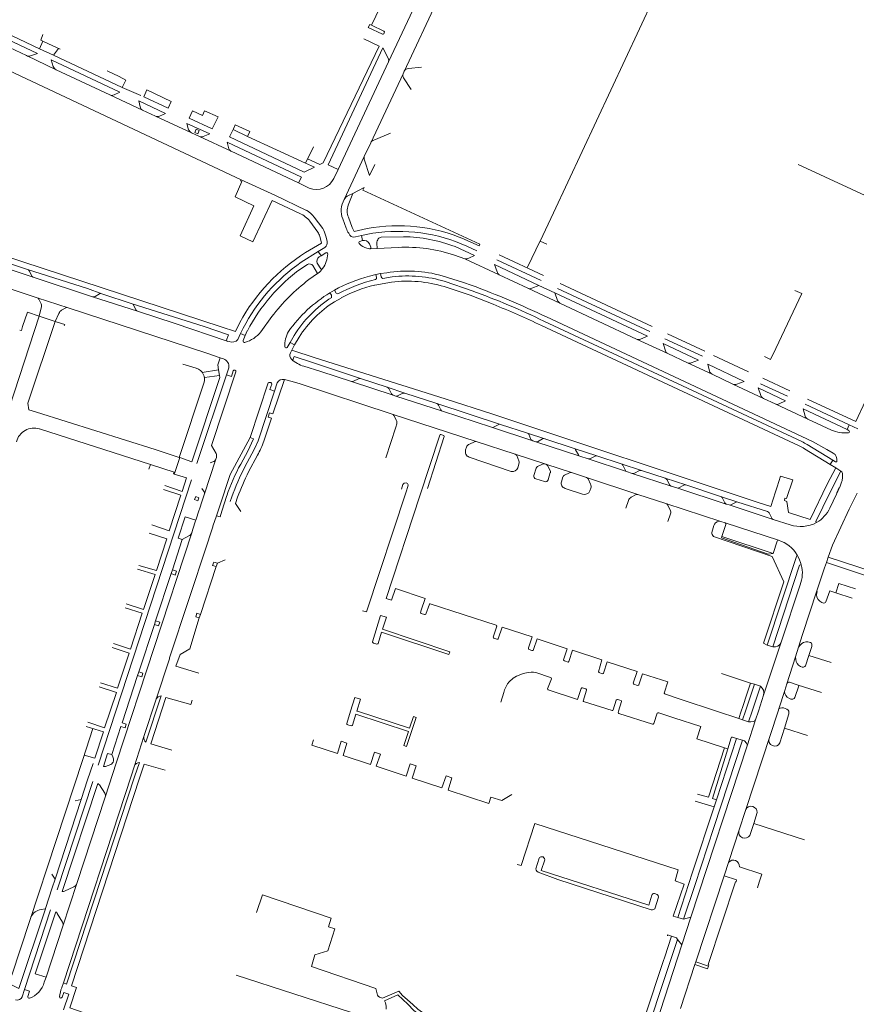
# Model space of a CAD drawing. Extents: x 145000 to 155000, y 457500 to 470000.
# Tile 418 of 548: x 152611 to 152910, y 464395 to 464747. Entities that reach past the tile are written whole.
import ezdxf

# ---------------------------------------------------------------- set-up
doc = ezdxf.new("R2010")
doc.units = 0
doc.header["$LTSCALE"] = 0.2
doc.header["$MEASUREMENT"] = 0
doc.layers.add('kant verharding', color=252, linetype='Continuous', lineweight=0)

msp = doc.modelspace()

# ---------------------------------------------------------------- linework, layer by layer
at = {"layer": 'kant verharding', "lineweight": 0}
for p, q in [((152801.52, 464678.26), (152850.96, 464784.24)), ((152742.51, 464732.29), (152762.08, 464773.94)), ((152736.47, 464745.41), (152747.19, 464768.04)), ((152763.75, 464762.27), (152748.07, 464728.93)), ((152617.72, 464737.05), (152587.34, 464751.33)), ((152585.6, 464747.44), (152612.98, 464734.57)), ((152689.81, 464690.17), (152568.96, 464746.87)), ((152740.86, 464743.34), (152736.47, 464745.41)), ((152618.2, 464740.04), (152618.89, 464742.11)), ((152733.68, 464740.56), (152739.23, 464737.97)), ((152740.91, 464742.4), (152741.03, 464742.72)), ((152618.9, 464739.72), (152617.72, 464737.05)), ((152617.72, 464737.05), (152622.64, 464734.74)), ((152618.2, 464740.04), (152619.34, 464739.52)), ((152619.34, 464739.52), (152625.02, 464736.88)), ((152622.64, 464734.74), (152624.5, 464737.12)), ((152612.98, 464734.57), (152623.67, 464729.5)), ((152614.49, 464734.47), (152616.99, 464735.31)), ((152647.3, 464723.22), (152622.64, 464734.74)), ((152621.88, 464733.02), (152622.6, 464730.69)), ((152646.45, 464721.47), (152621.88, 464733.02)), ((152742.51, 464732.29), (152724.52, 464693.8)), ((152749.72, 464729.97), (152754.32, 464730.47)), ((152642.82, 464720.55), (152623.67, 464729.5)), ((152646.17, 464727.09), (152641.86, 464729.07)), ((152646.17, 464727.09), (152648.57, 464725.84)), ((152747.76, 464728.04), (152736.2, 464703.38)), ((152747.76, 464728.04), (152748.07, 464728.93)), ((152747.89, 464726.57), (152750.59, 464722.49)), ((152647.3, 464723.22), (152648.57, 464725.84)), ((152653.89, 464720.28), (152647.3, 464723.22)), ((152654.53, 464715.07), (152642.82, 464720.55)), ((152644.33, 464720.51), (152646.45, 464721.47)), ((152654.95, 464719.79), (152656.05, 464722.3)), ((152654.95, 464719.79), (152663.64, 464715.74)), ((152656.05, 464722.3), (152664.79, 464718.21)), ((152653.64, 464716.21), (152653.16, 464718.4)), ((152653.16, 464718.4), (152662.74, 464713.85)), ((152664.79, 464718.21), (152663.64, 464715.74)), ((152659.17, 464712.91), (152654.53, 464715.07)), ((152659.17, 464712.91), (152672.03, 464706.91)), ((152660.61, 464712.93), (152662.74, 464713.85)), ((152672.41, 464714.83), (152671.18, 464712.14)), ((152672.41, 464714.83), (152675.94, 464713.19)), ((152675.94, 464713.19), (152676.7, 464714.82)), ((152676.7, 464714.82), (152681.61, 464712.67)), ((152681.61, 464712.67), (152679.46, 464708.4)), ((152670.32, 464710.33), (152671.01, 464708.06)), ((152670.32, 464710.33), (152678.56, 464706.59)), ((152679.46, 464708.4), (152671.18, 464712.14)), ((152687.72, 464709.78), (152687.09, 464708.42)), ((152692.88, 464707.38), (152687.72, 464709.78)), ((152672.03, 464706.91), (152674.91, 464705.61)), ((152686.18, 464700.36), (152674.91, 464705.61)), ((152676.25, 464705.58), (152678.56, 464706.59)), ((152686.93, 464708.08), (152685.69, 464705.51)), ((152685.79, 464705.65), (152685.79, 464705.57)), ((152687.09, 464708.42), (152686.93, 464708.08)), ((152687.09, 464708.42), (152686.93, 464708.08)), ((152692.08, 464705.68), (152686.93, 464708.08)), ((152692.08, 464705.68), (152692.88, 464707.38)), ((152737.23, 464704.3), (152743.26, 464706.85)), ((152684.78, 464703.6), (152685.39, 464701.26)), ((152733.86, 464698.46), (152736.2, 464703.38)), ((152686.12, 464700.4), (152686.18, 464700.36)), ((152686.18, 464700.36), (152710.27, 464689.02)), ((152733.86, 464698.46), (152726.72, 464683.04)), ((152733.89, 464697.19), (152735.73, 464691.67)), ((152735.73, 464691.67), (152737.61, 464695.63)), ((152889.06, 464695.65), (152940.11, 464671.92)), ((152724.52, 464693.8), (152722.96, 464690.63)), ((152689.81, 464690.17), (152701.8, 464684.62)), ((152714.16, 464687.14), (152710.27, 464689.02)), ((152713.19, 464679.21), (152701.8, 464684.62)), ((152728.11, 464681.03), (152729.77, 464685.24)), ((152729.77, 464685.24), (152728.19, 464684.47)), ((152733.78, 464687.38), (152729.77, 464685.24)), ((152700.93, 464682.72), (152710.81, 464678.09)), ((152796.83, 464668.2), (152801.52, 464678.26)), ((152616.87, 464647.96), (152537.24, 464674.04)), ((152714.39, 464675.36), (152717.26, 464671.39)), ((152718.99, 464672.69), (152715.96, 464676.76)), ((152726.13, 464676.15), (152727.39, 464672.84)), ((152720.54, 464668.16), (152720.11, 464669.92)), ((152730.23, 464671.59), (152729.56, 464673.1)), ((152730.23, 464671.59), (152734.84, 464672.66)), ((152730.68, 464669.68), (152732.87, 464670.17)), ((152736.87, 464671.01), (152732.87, 464670.17)), ((152732.87, 464670.17), (152733.22, 464668.39)), ((152732.32, 464668.07), (152733.22, 464668.39)), ((152736.15, 464666.07), (152735.7, 464667.24)), ((152738.35, 464667.45), (152738.47, 464665.59)), ((152747.91, 464669.74), (152739.91, 464669.57)), ((152769.89, 464668.83), (152774.91, 464666.51)), ((152774.11, 464664.74), (152770.54, 464666.39)), ((152796.83, 464668.2), (152799.18, 464667.09)), ((152711.33, 464660.63), (152717.41, 464664.5)), ((152717.41, 464664.5), (152719.7, 464665.9)), ((152717.41, 464664.5), (152718.4, 464662.98)), ((152717.73, 464662.52), (152718.4, 464662.98)), ((152720.12, 464664.05), (152718.4, 464662.98)), ((152735.78, 464665.4), (152734.81, 464665.65)), ((152738.47, 464665.59), (152735.78, 464665.4)), ((152746.01, 464665.92), (152738.47, 464665.59)), ((152769.87, 464661.9), (152766.15, 464663.13)), ((152773.29, 464663.1), (152766.33, 464666.23)), ((152771.24, 464662.05), (152773.29, 464663.1)), ((152782.11, 464663.26), (152798.02, 464655.84)), ((152615.39, 464655.31), (152599.06, 464660.66)), ((152602.27, 464661.72), (152613.42, 464658.09)), ((152713.49, 464659.86), (152711.14, 464658.32)), ((152717.18, 464656.67), (152715.51, 464659.43)), ((152718.35, 464658.28), (152717.04, 464660.34)), ((152769.87, 464661.9), (152782.12, 464656.18)), ((152780.47, 464659.85), (152796.29, 464652.36)), ((152781.45, 464657.22), (152780.47, 464659.85)), ((152797.16, 464654.05), (152781.33, 464661.46)), ((152613.96, 464657.56), (152614.9, 464655.77)), ((152717.18, 464656.67), (152714.04, 464654.42)), ((152735.69, 464655.68), (152737.98, 464656.28)), ((152739.68, 464656.56), (152737.98, 464656.28)), ((152738.24, 464655.19), (152737.98, 464656.28)), ((152741.92, 464656.89), (152739.68, 464656.56)), ((152739.68, 464656.56), (152739.86, 464655.45)), ((152792.34, 464651.35), (152782.12, 464656.18)), ((152615.39, 464655.31), (152636.64, 464648.3)), ((152743.62, 464653.55), (152737.58, 464652.47)), ((152740.46, 464654.86), (152743.84, 464655.37)), ((152762.77, 464653.71), (152772.4, 464650.43)), ((152793.83, 464651.34), (152796.29, 464652.36)), ((152802.08, 464649.71), (152796.29, 464652.36)), ((152803.88, 464653.05), (152836.81, 464637.62)), ((152637.53, 464648.39), (152639.18, 464649.34)), ((152650.8, 464645.81), (152639.93, 464649.38)), ((152723.2, 464650.62), (152721.58, 464649.71)), ((152792.34, 464651.35), (152803.82, 464646.04)), ((152802.98, 464646.97), (152802.08, 464649.71)), ((152802.08, 464649.71), (152835.22, 464634.19)), ((152835.99, 464635.82), (152803.02, 464651.29)), ((152890.38, 464649.43), (152881.09, 464629.78)), ((152887.92, 464650.51), (152890.38, 464649.43)), ((152616.87, 464647.96), (152627.88, 464644.38)), ((152618.22, 464645.8), (152617.43, 464647.44)), ((152636.64, 464648.3), (152652.71, 464643.08)), ((152650.8, 464645.81), (152676.53, 464637.59)), ((152652.28, 464643.52), (152651.35, 464645.29)), ((152725.55, 464647.84), (152723.19, 464646.52)), ((152831.22, 464633.14), (152803.82, 464646.04)), ((152613.34, 464642.77), (152611.64, 464637.6)), ((152613.34, 464642.77), (152617.52, 464641.4)), ((152617.52, 464641.4), (152618.28, 464644.27)), ((152624.64, 464642.31), (152623.28, 464639.49)), ((152627.09, 464644.29), (152625.58, 464643.47)), ((152677.5, 464628.06), (152627.88, 464644.38)), ((152666.26, 464638.73), (152652.71, 464643.08)), ((152623.28, 464639.49), (152613.47, 464610.18)), ((152623.28, 464639.49), (152617.52, 464641.4)), ((152623.28, 464639.49), (152623.98, 464639.25)), ((152666.26, 464638.73), (152684.48, 464632.55)), ((152700.79, 464641.17), (152696.85, 464635.71)), ((152798.14, 464639.57), (152890.42, 464596.47)), ((152688.65, 464632.98), (152689.61, 464635.14)), ((152689.61, 464635.14), (152690.51, 464637.02)), ((152689.61, 464635.14), (152691.22, 464634.38)), ((152692.02, 464636.1), (152691.22, 464634.38)), ((152889.47, 464594.89), (152797.23, 464638.01)), ((152842.3, 464635.03), (152855.71, 464628.86)), ((152684.48, 464632.55), (152685.53, 464632.23)), ((152684.48, 464632.55), (152685.09, 464632.25)), ((152690.54, 464632.65), (152691.22, 464634.38)), ((152706.29, 464630.08), (152707.3, 464631.87)), ((152708.74, 464634.41), (152707.3, 464631.87)), ((152708.93, 464631.04), (152707.3, 464631.87)), ((152710.51, 464633.79), (152708.93, 464631.04)), ((152831.22, 464633.14), (152831.89, 464633.01)), ((152831.22, 464633.14), (152842.45, 464627.94)), ((152832.68, 464633.14), (152835.22, 464634.19)), ((152841.58, 464628.9), (152840.74, 464631.57)), ((152840.74, 464631.57), (152853.47, 464625.65)), ((152854.89, 464627), (152841.42, 464633.25)), ((152682.34, 464626.43), (152677.5, 464628.06)), ((152707.96, 464629.14), (152707.51, 464628.28)), ((152708.93, 464631.04), (152707.96, 464629.14)), ((152707.96, 464629.14), (152716.31, 464626.4)), ((152849.53, 464624.66), (152842.45, 464627.94)), ((152668.97, 464624.15), (152673.74, 464622.72)), ((152683.5, 464626.02), (152682.34, 464626.43)), ((152715.68, 464624.65), (152732.51, 464619.04)), ((152849.53, 464624.66), (152858.27, 464620.58)), ((152850.85, 464624.63), (152853.47, 464625.65)), ((152857.36, 464621.62), (152856.71, 464624.13)), ((152856.71, 464624.13), (152869.8, 464617.98)), ((152858.81, 464627.31), (152871.35, 464621.48)), ((152681.76, 464622.17), (152675.92, 464621.19)), ((152687.93, 464621.48), (152679.25, 464595.03)), ((152682.04, 464620.17), (152681.76, 464622.17)), ((152684.52, 464620.36), (152685.4, 464622.91)), ((152686.34, 464619.74), (152686.98, 464621.77)), ((152712.27, 464623.43), (152718.36, 464621.56)), ((152718.36, 464621.56), (152729.23, 464617.99)), ((152676.46, 464617.32), (152667.62, 464590.8)), ((152673.99, 464588.57), (152684.52, 464620.36)), ((152676.67, 464619.35), (152682.04, 464620.17)), ((152686.34, 464619.74), (152684.52, 464620.36)), ((152699.51, 464617.45), (152692.98, 464597.92)), ((152700.47, 464617.56), (152699.97, 464617.63)), ((152701.14, 464606.39), (152705.29, 464618.66)), ((152701.14, 464606.39), (152705.29, 464618.66)), ((152702.73, 464617.47), (152701.79, 464614.53)), ((152743.89, 464606.3), (152710.57, 464617.22)), ((152729.23, 464617.99), (152744.16, 464613.04)), ((152731.74, 464618.97), (152729.99, 464618.05)), ((152742.09, 464615.95), (152732.51, 464619.04)), ((152865.72, 464617.07), (152858.27, 464620.58)), ((152865.72, 464617.07), (152876.63, 464611.89)), ((152867.1, 464616.97), (152869.8, 464617.98)), ((152885.3, 464612.75), (152875.59, 464617.18)), ((152876.46, 464619.11), (152886.14, 464614.57)), ((152700.08, 464615.11), (152700.74, 464617.01)), ((152701.79, 464614.53), (152700.08, 464615.11)), ((152742.09, 464615.95), (152748.38, 464613.78)), ((152743.58, 464613.59), (152742.63, 464615.47)), ((152745.79, 464612.83), (152747.63, 464613.81)), ((152759.84, 464610.11), (152748.38, 464613.78)), ((152875.73, 464612.94), (152874.81, 464615.65)), ((152874.81, 464615.65), (152884.55, 464611.06)), ((152744.16, 464613.04), (152745.1, 464612.73)), ((152745.1, 464612.73), (152761.8, 464607.32)), ((152759.84, 464610.11), (152782.61, 464602.62)), ((152880.89, 464609.93), (152876.63, 464611.89)), ((152882.32, 464609.98), (152884.55, 464611.06)), ((152659.08, 464593.6), (152616.58, 464607.03)), ((152761.28, 464607.8), (152760.39, 464609.54)), ((152779.37, 464601.59), (152761.8, 464607.32)), ((152880.89, 464609.93), (152892.53, 464604.51)), ((152891.63, 464605.6), (152890.9, 464608.16)), ((152890.9, 464608.16), (152906.63, 464600.81)), ((152891.62, 464609.85), (152907.36, 464602.44)), ((152743.89, 464606.3), (152773.92, 464596.48)), ((152744.46, 464605.82), (152745.37, 464604.05)), ((152901.02, 464600.51), (152892.53, 464604.51)), ((152657.35, 464588.26), (152617.61, 464601.04)), ((152745.1, 464601.62), (152741.59, 464590.66)), ((152745.5, 464602.85), (152745.1, 464601.62)), ((152779.37, 464601.59), (152794.18, 464596.74)), ((152780.07, 464601.64), (152781.95, 464602.59)), ((152792.23, 464599.54), (152782.61, 464602.62)), ((152792.23, 464599.54), (152798.51, 464597.51)), ((152907.36, 464602.44), (152906.63, 464600.81)), ((152906.63, 464600.81), (152907.23, 464600.47)), ((152910.42, 464601.03), (152907.36, 464602.44)), ((152694.23, 464597.43), (152692.98, 464597.92)), ((152773.25, 464596.4), (152771.46, 464595.59)), ((152787.88, 464591.94), (152773.92, 464596.48)), ((152793.49, 464597.27), (152792.69, 464599.1)), ((152795.18, 464596.42), (152794.18, 464596.74)), ((152795.18, 464596.42), (152810.98, 464591.21)), ((152795.85, 464596.43), (152797.64, 464597.4)), ((152808.99, 464594.03), (152798.51, 464597.51)), ((152659.08, 464593.6), (152667.62, 464590.8)), ((152680.83, 464592.26), (152679.25, 464595.03)), ((152770.42, 464594.42), (152770.12, 464593.48)), ((152808.99, 464594.03), (152817.11, 464591.35)), ((152810.44, 464591.68), (152809.48, 464593.57)), ((152900.55, 464588.24), (152891.33, 464593.91)), ((152892.29, 464595.38), (152901.5, 464589.81)), ((152666.07, 464585.46), (152667.83, 464590.73)), ((152667.62, 464590.8), (152667.83, 464590.73)), ((152672.14, 464589.22), (152667.83, 464590.73)), ((152680.81, 464590.22), (152676.62, 464577.41)), ((152678.74, 464588.91), (152679.68, 464589.18)), ((152680.81, 464590.22), (152680.97, 464590.74)), ((152692.46, 464585.65), (152695.62, 464591.57)), ((152771.39, 464590.92), (152786.46, 464585.71)), ((152787.88, 464591.94), (152798.42, 464588.51)), ((152789.18, 464589.63), (152788.39, 464591.47)), ((152788.77, 464587.12), (152789.27, 464588.89)), ((152813.92, 464590.29), (152810.98, 464591.21)), ((152813.92, 464590.29), (152827.67, 464585.74)), ((152814.6, 464590.32), (152816.43, 464591.25)), ((152825.79, 464588.51), (152817.11, 464591.35)), ((152901.5, 464589.81), (152900.55, 464588.24)), ((152901.5, 464589.81), (152902.39, 464589.27)), ((152657.35, 464588.26), (152656.82, 464586.64)), ((152657.35, 464588.26), (152665.82, 464585.54)), ((152665.82, 464585.54), (152666.07, 464585.46)), ((152666.07, 464585.46), (152665.89, 464584.86)), ((152795.38, 464586.95), (152794.56, 464584.35)), ((152797.61, 464588.4), (152795.88, 464587.53)), ((152798.82, 464588.38), (152798.42, 464588.51)), ((152798.82, 464588.38), (152808.05, 464585.36)), ((152800.35, 464586.13), (152799.45, 464587.88)), ((152813.41, 464583.63), (152808.05, 464585.36)), ((152825.79, 464588.51), (152833.02, 464586.11)), ((152827.27, 464586.14), (152826.3, 464588.09)), ((152829.75, 464585.08), (152827.67, 464585.74)), ((152830.52, 464585.17), (152832.3, 464586.08)), ((152841.53, 464583.38), (152833.02, 464586.11)), ((152899.49, 464581.2), (152902.54, 464587.12)), ((152900.41, 464578.08), (152904.37, 464585.9)), ((152902.54, 464587.12), (152900.55, 464588.24)), ((152904.37, 464585.9), (152902.54, 464587.12)), ((152638.61, 464480.69), (152672.09, 464582.8)), ((152670.29, 464583.46), (152665.89, 464584.86)), ((152795.21, 464583.14), (152798.34, 464582.16)), ((152799.61, 464582.78), (152800.42, 464585.35)), ((152804.95, 464583.9), (152804.39, 464582.11)), ((152807.27, 464585.3), (152805.46, 464584.45)), ((152831.73, 464577.55), (152813.41, 464583.63)), ((152814.84, 464581.29), (152813.94, 464583.09)), ((152829.75, 464585.08), (152843.62, 464580.55)), ((152841.53, 464583.38), (152848.87, 464580.95)), ((152843.11, 464581.03), (152842.16, 464582.83)), ((152676.36, 464578.85), (152675.73, 464579.7)), ((152805.72, 464579.74), (152811.93, 464577.71)), ((152814.6, 464578.81), (152814.92, 464579.77)), ((152845.68, 464579.88), (152843.62, 464580.55)), ((152845.68, 464579.88), (152863.36, 464574.13)), ((152846.37, 464579.94), (152848.19, 464580.87)), ((152861.32, 464576.87), (152848.87, 464580.95)), ((152880.98, 464578.44), (152881.55, 464580.33)), ((152904.09, 464580.56), (152902.84, 464577.71)), ((152903.73, 464580.07), (152902.94, 464578.16)), ((152674.9, 464572.3), (152675.91, 464575.24)), ((152675.91, 464575.24), (152676.62, 464577.41)), ((152685.9, 464575.03), (152686.45, 464576.68)), ((152828.39, 464575.37), (152827.48, 464572.61)), ((152831.16, 464577.49), (152829.37, 464576.62)), ((152831.73, 464577.55), (152841.76, 464574.32)), ((152861.32, 464576.87), (152867.54, 464574.83)), ((152862.81, 464574.59), (152861.89, 464576.47)), ((152878.14, 464571.41), (152867.54, 464574.83)), ((152902.84, 464577.71), (152900.44, 464572.7)), ((152910.22, 464578.07), (152907.33, 464572.28)), ((152673.56, 464568.31), (152674.8, 464572.04)), ((152674.8, 464572.04), (152674.9, 464572.3)), ((152682.08, 464573.16), (152681.1, 464570.21)), ((152842.34, 464573.87), (152843.25, 464572.09)), ((152864.36, 464573.79), (152863.36, 464574.13)), ((152864.36, 464573.79), (152880.17, 464568.6)), ((152865.05, 464573.87), (152866.88, 464574.77)), ((152669.77, 464569.52), (152667.3, 464561.95)), ((152673.56, 464568.31), (152669.77, 464569.52)), ((152672.58, 464565.18), (152673.52, 464568.13)), ((152673.52, 464568.13), (152673.56, 464568.31)), ((152679.7, 464566.19), (152681, 464569.96)), ((152681.1, 464570.21), (152681, 464569.96)), ((152681, 464569.96), (152682.27, 464569.55)), ((152843.44, 464570.6), (152842.48, 464567.84)), ((152879.61, 464569.12), (152878.67, 464570.96)), ((152880.17, 464568.6), (152886.23, 464566.65)), ((152672.14, 464563.84), (152672.58, 464565.18)), ((152678.73, 464563.14), (152679.69, 464566.02)), ((152679.69, 464566.02), (152679.7, 464566.19)), ((152863.17, 464566.81), (152861.8, 464562.45)), ((152862.96, 464567.39), (152882.09, 464561.15)), ((152894.99, 464566.41), (152895.09, 464566.46)), ((152672.14, 464563.84), (152645.27, 464481.77)), ((152665.24, 464550.54), (152668.69, 464561.48)), ((152667.3, 464561.95), (152668.69, 464561.48)), ((152668.69, 464561.48), (152671.13, 464562.72)), ((152677.73, 464560.07), (152678.73, 464563.14)), ((152880.14, 464556.42), (152861.8, 464562.45)), ((152881.52, 464560.81), (152880.14, 464556.42)), ((152677.73, 464560.07), (152664.22, 464519.04)), ((152681.35, 464552.96), (152684.11, 464554.19)), ((152899.17, 464553.15), (152899.86, 464555.07)), ((152665.24, 464550.54), (152664.73, 464549.21)), ((152680.88, 464551.72), (152675.25, 464534.62)), ((152681.35, 464552.96), (152680.04, 464553.36)), ((152680.88, 464551.72), (152681.35, 464552.96)), ((152659.15, 464532.31), (152664.73, 464549.21)), ((152883.01, 464524.72), (152889.75, 464545.2)), ((152902.52, 464542.36), (152900.38, 464543.06)), ((152908.46, 464540.42), (152902.52, 464542.36)), ((152674.83, 464533.37), (152675.25, 464534.62)), ((152653.21, 464514.03), (152658.75, 464531.01)), ((152659.15, 464532.31), (152658.75, 464531.01)), ((152781.32, 464525.77), (152780.26, 464526.11)), ((152793.82, 464521.73), (152792.9, 464522.03)), ((152888.11, 464519.42), (152889.23, 464522.91)), ((152764.47, 464521.29), (152764.15, 464520.33)), ((152885.05, 464509.84), (152888.11, 464519.42)), ((152892.92, 464519.96), (152900.95, 464517.37)), ((152806.79, 464517.59), (152805.45, 464517.97)), ((152653.21, 464514.03), (152652.77, 464512.78)), ((152819, 464513.42), (152817.93, 464513.81)), ((152861.61, 464513.5), (152872.08, 464510.06)), ((152813.14, 464507.98), (152811.95, 464508.35)), ((152831.66, 464509.25), (152830.32, 464509.73)), ((152873.41, 464509.62), (152870.23, 464500)), ((152872.08, 464510.06), (152870.76, 464506.07)), ((152872.08, 464510.06), (152873.41, 464509.62)), ((152875.57, 464508.91), (152872.62, 464500)), ((152873.41, 464509.62), (152875.57, 464508.91)), ((152884.27, 464507.37), (152885.05, 464509.84)), ((152889.11, 464509.34), (152897.46, 464506.65)), ((152659.43, 464504.36), (152655.01, 464490.89)), ((152655.75, 464488.87), (152661.23, 464505.51)), ((152846.83, 464504.3), (152841.57, 464506.04)), ((152870.76, 464506.07), (152869.3, 464501.64)), ((152882.2, 464500.9), (152884.27, 464507.37)), ((152886.52, 464504.34), (152886, 464504.51)), ((152671.82, 464502.38), (152672.32, 464503.92)), ((152825.71, 464503.81), (152824.5, 464504.23)), ((152859.87, 464500), (152846.83, 464504.3)), ((152869.3, 464501.64), (152868.75, 464500)), ((152881.92, 464500), (152882.2, 464500.9)), ((152844.66, 464497.64), (152839.2, 464499.43)), ((152854.29, 464494.49), (152844.66, 464497.64)), ((152867.88, 464497.35), (152859.87, 464500)), ((152868.75, 464500), (152867.88, 464497.35)), ((152869.21, 464496.91), (152867.88, 464497.35)), ((152870.23, 464500), (152869.21, 464496.91)), ((152872.62, 464500), (152871.36, 464496.2)), ((152874.87, 464500), (152873.87, 464496.9)), ((152884.2, 464493.97), (152885.77, 464499.07)), ((152871.36, 464496.2), (152869.21, 464496.91)), ((152873.87, 464496.9), (152870.85, 464487.59)), ((152882.56, 464488.65), (152884.2, 464493.97)), ((152884.2, 464493.97), (152892.46, 464491.28)), ((152651.65, 464480.43), (152655.01, 464490.89)), ((152867.04, 464490.27), (152859.83, 464468.3)), ((152867.04, 464490.27), (152865.58, 464490.71)), ((152869.19, 464489.62), (152867.04, 464490.27)), ((152665.05, 464486.02), (152657.49, 464488.28)), ((152725.62, 464489.25), (152727.64, 464488.58)), ((152870.85, 464487.59), (152850.72, 464426.28)), ((152863.95, 464486.49), (152862.69, 464486.91)), ((152642.04, 464484.9), (152640.52, 464480.2)), ((152643.49, 464484.54), (152642.04, 464484.9)), ((152643.89, 464483.67), (152643.49, 464484.54)), ((152737.54, 464485.31), (152739.61, 464484.63)), ((152863.95, 464486.49), (152858.38, 464468.77)), ((152634.88, 464475.39), (152636.82, 464481.27)), ((152645.27, 464481.77), (152641.15, 464469.19)), ((152641.32, 464480.24), (152643.21, 464480.98)), ((152655.11, 464481.06), (152662.68, 464478.87)), ((152750.27, 464481.11), (152752.4, 464480.43)), ((152763.11, 464476.86), (152765.19, 464476.18)), ((152636.74, 464474.8), (152624.04, 464436.13)), ((152638.49, 464474.11), (152625.83, 464435.52)), ((152634.88, 464475.39), (152632.59, 464468.36)), ((152641.02, 464470.71), (152639.09, 464473.66)), ((152630.97, 464438.34), (152641.15, 464469.19)), ((152778.4, 464466.99), (152779.08, 464469.27)), ((152623.31, 464439.94), (152632.59, 464468.36)), ((152632.59, 464468.36), (152630.41, 464467.88)), ((152858.98, 464465.74), (152851.32, 464442.43)), ((152852.29, 464467.81), (152858.98, 464465.74)), ((152859.83, 464468.3), (152858.38, 464468.77)), ((152859.83, 464468.3), (152858.98, 464465.74)), ((152874.42, 464463.7), (152873.17, 464459.79)), ((152873.17, 464459.79), (152871.84, 464455.58)), ((152873.17, 464459.79), (152891.36, 464453.97)), ((152623.31, 464439.94), (152622.02, 464441.74)), ((152851.32, 464442.43), (152846.01, 464426.14)), ((152862.64, 464441.08), (152852.47, 464410.33)), ((152868.07, 464444.34), (152876.08, 464441.69)), ((152875.13, 464438.78), (152876.08, 464441.69)), ((152622.24, 464436.74), (152623.31, 464439.94)), ((152630.97, 464438.34), (152626.04, 464423.07)), ((152875.13, 464438.78), (152874.48, 464436.77)), ((152622.24, 464436.74), (152619.86, 464429.45)), ((152626.56, 464435.58), (152629.99, 464437.2)), ((152612.33, 464400.44), (152621.6, 464428.87)), ((152616.14, 464406.02), (152623.53, 464428.2)), ((152618.26, 464429.03), (152619.81, 464429.32)), ((152619.81, 464429.32), (152619.86, 464429.45)), ((152625.9, 464424.51), (152624.04, 464427.67)), ((152846.01, 464426.14), (152848.06, 464425.59)), ((152850.72, 464426.28), (152847.49, 464416.46)), ((152848.06, 464425.59), (152850.72, 464426.28)), ((152620, 464404.79), (152626.04, 464423.07)), ((152845.95, 464418.36), (152847.49, 464416.46)), ((152846.93, 464393.6), (152852.16, 464409.36)), ((152852.47, 464410.33), (152852.16, 464409.36)), ((152856.66, 464407.77), (152852.16, 464409.36)), ((152852.47, 464410.33), (152856.96, 464408.72)), ((152620, 464404.79), (152616.14, 464406.02)), ((152856.96, 464408.72), (152856.66, 464407.77)), ((152619.39, 464403.01), (152620, 464404.79)), ((152625.63, 464401.08), (152626.21, 464402.82)), ((152626.21, 464402.82), (152627.29, 464402.37)), ((152611.5, 464397.84), (152612.33, 464400.44)), ((152612.33, 464400.44), (152614.14, 464399.84)), ((152614.14, 464399.84), (152613.55, 464397.93)), ((152626.36, 464399.35), (152625.76, 464397.65)), ((152626.28, 464393.09), (152628.15, 464398.76)), ((152628.15, 464398.76), (152626.36, 464399.35))]:
    msp.add_line(p, q, dxfattribs=at)
at = {"layer": 'kant verharding', "lineweight": 0, "flags": 128}
for points in [[(152616.99, 464735.31), (152586.56, 464749.59), (152585.6, 464747.44)], [(152736.47, 464745.41), (152735.79, 464745.73), (152735.27, 464744.64), (152740.33, 464742.2)], [(152739.23, 464737.97), (152719.19, 464696.17), (152717.99, 464695.64), (152713.6, 464697.66)], [(152724.52, 464693.8), (152720.91, 464695.44), (152740.51, 464737.37), (152742.42, 464733.65)], [(152673.73, 464708.27), (152674.79, 464707.73), (152674.28, 464706.59), (152673.25, 464707.04), (152673.73, 464708.27)], [(152685.69, 464705.51), (152712.3, 464692.88), (152716.02, 464694.67), (152712.81, 464696.04)], [(152692.08, 464705.68), (152712.81, 464696.04), (152715.68, 464701.96)], [(152684.78, 464703.6), (152711.34, 464691.09), (152710.27, 464689.02)], [(152682.65, 464637.49), (152540.3, 464684.12), (152535.58, 464691.46), (152533.59, 464691.53)], [(152700.93, 464682.72), (152694.01, 464667.94), (152689.4, 464670.05), (152694.38, 464680.81), (152687.62, 464684.09), (152690.06, 464689.58)], [(152690.06, 464689.58), (152689.62, 464689.78), (152689.81, 464690.17)], [(152774.91, 464666.51), (152775.25, 464667.14), (152733.36, 464686.43), (152733.78, 464687.38)], [(152730.23, 464671.59), (152729.56, 464673.1), (152728.18, 464676.73)], [(152717.94, 464669.91), (152718.59, 464667.51), (152712.85, 464664.09)], [(152792.25, 464658.85), (152796.73, 464668.24), (152796.83, 464668.2)], [(152613.42, 464658.09), (152634.89, 464651.22), (152639.93, 464649.38)], [(152772.13, 464652.42), (152769.41, 464653.41), (152761.67, 464655.81)], [(152721.58, 464649.71), (152722.1, 464648.82), (152722.19, 464648.06)], [(152723.2, 464650.62), (152723.82, 464649.54), (152724.43, 464649.32)], [(152779.97, 464645.62), (152771.71, 464648.86), (152762.48, 464651.93)], [(152617.52, 464641.4), (152599.69, 464586.86), (152599.17, 464587.16)], [(152623.98, 464639.25), (152626.69, 464638.32), (152626.54, 464637.88)], [(152689.3, 464639.04), (152687.76, 464635.81), (152682.65, 464637.49)], [(152901.66, 464592.36), (152899.39, 464593.69), (152894.27, 464596.46), (152799.02, 464641.06)], [(152611.64, 464637.6), (152611.17, 464636.17), (152610.6, 464636.36)], [(152684.48, 464632.55), (152685.3, 464634.63), (152676.53, 464637.59)], [(152881.09, 464629.78), (152879.24, 464625.86), (152877.08, 464626.86)], [(152682.34, 464626.43), (152681.5, 464623.99), (152681.76, 464622.17)], [(152715.68, 464624.65), (152708.74, 464626.95), (152708.2, 464625.37)], [(152716.31, 464626.4), (152762.81, 464611.74), (152779.81, 464606.24), (152874.4, 464574.75)], [(152682.04, 464620.17), (152682.16, 464619.45), (152672.14, 464589.22)], [(152710.57, 464617.22), (152707.55, 464618.13), (152705.29, 464618.66)], [(152691.12, 464587.46), (152693.64, 464592.1), (152694.88, 464594.38), (152695.87, 464596.78), (152701.79, 464614.53)], [(152613.47, 464610.18), (152613.91, 464607.88), (152616.58, 464607.03)], [(152892.45, 464611.64), (152909.67, 464603.61), (152913.17, 464611.09)], [(152697.93, 464596.63), (152700.65, 464604.87), (152699.45, 464605.23), (152699.96, 464606.8), (152701.14, 464606.39)], [(152692.98, 464597.92), (152685.84, 464584.75), (152682.08, 464573.16)], [(152689.64, 464588.42), (152692.18, 464593.09), (152694.23, 464597.43)], [(152753.72, 464577.02), (152760.84, 464598.82), (152760.95, 464598.97), (152761.24, 464599.02), (152762.34, 464598.59), (152762.42, 464598.31), (152756.45, 464579.7)], [(152665.89, 464584.86), (152665.62, 464584.95), (152665.82, 464585.54)], [(152662.52, 464580.77), (152668.72, 464578.66), (152670.29, 464583.46)], [(152899.49, 464581.2), (152893.39, 464568.59), (152885.58, 464571.13), (152884.99, 464575.09), (152884.15, 464575.39), (152884.36, 464576.24), (152884.95, 464576.09), (152887.12, 464582.77), (152882.77, 464584.1), (152881.55, 464580.33)], [(152662.06, 464579.37), (152668.28, 464577.28), (152664.1, 464564.54), (152657.91, 464566.64)], [(152748.88, 464578.5), (152734.71, 464535.5), (152733.18, 464535.9)], [(152747.13, 464579.41), (152747.65, 464581.12), (152747.96, 464581.47), (152748.08, 464581.6), (152748.8, 464581.68), (152749.32, 464581.44), (152749.59, 464580.96), (152749.5, 464580.39), (152748.88, 464578.5)], [(152880.98, 464578.44), (152879.26, 464573.21), (152874.4, 464574.75)], [(152673.57, 464576.77), (152673.16, 464575.69), (152674.34, 464575.28), (152674.71, 464576.38), (152673.57, 464576.77)], [(152682.27, 464569.55), (152682.84, 464571.54), (152684.68, 464577.12)], [(152689.65, 464571.41), (152687.75, 464574.26), (152688.53, 464576.57)], [(152743.57, 464539.73), (152741.73, 464540.33), (152753.72, 464577.02)], [(152895.67, 464567.48), (152895.43, 464567.91), (152900.41, 464578.08)], [(152841.76, 464574.32), (152861.46, 464567.85), (152862.96, 464567.39)], [(152899.86, 464555.07), (152901.38, 464559.37), (152907.33, 464572.28)], [(152858.81, 464562.46), (152858.29, 464563.2), (152858.16, 464563.6), (152858.15, 464563.92), (152858.88, 464566.43), (152859.12, 464566.94), (152859.55, 464567.4), (152860.14, 464567.7), (152860.93, 464567.95)], [(152656.96, 464563.72), (152663.18, 464561.66), (152659.47, 464550.34), (152653.21, 464552.19)], [(152883.96, 464546.3), (152879.77, 464555.34), (152858.81, 464562.46)], [(152861.8, 464562.45), (152861.62, 464562.02), (152878.39, 464556.24), (152880.14, 464556.42)], [(152888.78, 464555.84), (152888.43, 464555.38), (152878.05, 464523.66), (152880.05, 464523.05)], [(152899.86, 464555.07), (152932.68, 464544.33), (152940.2, 464541.85)], [(152652.74, 464550.76), (152658.99, 464548.91), (152654.93, 464536.42), (152648.73, 464538.45)], [(152664.73, 464549.21), (152666.18, 464548.7), (152666.68, 464550.08), (152665.24, 464550.54)], [(152680.04, 464553.36), (152679.53, 464552.11), (152680.88, 464551.72)], [(152890.17, 464552.34), (152889.6, 464552.21), (152880.05, 464523.05)], [(152895.82, 464543.08), (152898.52, 464551.31), (152899.17, 464553.15)], [(152899.17, 464553.15), (152930.52, 464542.83), (152964.86, 464531.44), (152989.38, 464523.44), (153000, 464519.8)], [(152754.27, 464536.12), (152755.68, 464540.31), (152744.97, 464543.86), (152743.57, 464539.73)], [(152878.05, 464523.66), (152876.65, 464524.3), (152883.96, 464546.3)], [(152889.23, 464522.91), (152890.69, 464527.5), (152895.82, 464543.08)], [(152895.82, 464543.08), (152895.84, 464542.83), (152895.69, 464541.8), (152895.8, 464540.79), (152896.25, 464539.98), (152896.89, 464539.34), (152897.58, 464538.93), (152898.17, 464538.71)], [(152902.52, 464542.36), (152903.6, 464545.69), (152909.55, 464543.75)], [(152898.17, 464538.71), (152898.6, 464538.79), (152898.88, 464538.92), (152899.04, 464539.13), (152900.38, 464543.06)], [(152648.26, 464537.01), (152654.45, 464535.03), (152650.28, 464522.15), (152644.1, 464524.26)], [(152755.44, 464534.57), (152754.25, 464534.93), (152754.12, 464535.02), (152754, 464535.32), (152754.27, 464536.12)], [(152780.26, 464526.11), (152780.1, 464526.28), (152780.01, 464526.48), (152781.26, 464530.38), (152781.19, 464530.59), (152781.04, 464530.75), (152757.47, 464538.46), (152757.32, 464538.46), (152757.14, 464538.35), (152755.86, 464534.71), (152755.68, 464534.58), (152755.44, 464534.57)], [(152674.83, 464533.37), (152671.42, 464522.28), (152667.97, 464520.31)], [(152675.25, 464534.62), (152673.96, 464535.09), (152673.58, 464533.81), (152674.83, 464533.37)], [(152738.31, 464524.02), (152737.16, 464524.38), (152736.88, 464524.53), (152736.81, 464524.65), (152736.77, 464524.86), (152739.7, 464534.21), (152741.76, 464533.59)], [(152741.76, 464533.59), (152740.41, 464529.33), (152764.47, 464521.29)], [(152658.75, 464531.01), (152660.2, 464530.54), (152660.68, 464531.8), (152659.15, 464532.31)], [(152792.58, 464522.66), (152793.89, 464526.6), (152783.14, 464530.06), (152781.73, 464525.9), (152781.6, 464525.81), (152781.32, 464525.77)], [(152764.15, 464520.33), (152740.02, 464528.27), (152738.81, 464524.26), (152738.72, 464524.12), (152738.31, 464524.02)], [(152805.45, 464517.97), (152805.17, 464518.21), (152805.14, 464518.34), (152806.48, 464522.37), (152795.66, 464525.85), (152794.45, 464522.06)], [(152643.63, 464522.81), (152649.73, 464520.76), (152645.63, 464508.19), (152639.5, 464510.13)], [(152883.01, 464524.72), (152876.72, 464505.7), (152874.87, 464500)], [(152889.23, 464522.91), (152889.75, 464523.68), (152890.41, 464524.28), (152891.04, 464524.6), (152891.83, 464524.8), (152892.55, 464524.8), (152893.46, 464524.62), (152893.84, 464524.34)], [(152893.84, 464524.34), (152894, 464523.99), (152894.02, 464523.55), (152893.95, 464523.19), (152892.92, 464519.96)], [(152659.43, 464504.36), (152664.16, 464518.73), (152664.22, 464519.04)], [(152667.97, 464520.31), (152666.5, 464516.15), (152674.69, 464513.63)], [(152817.93, 464513.81), (152817.72, 464513.94), (152817.62, 464514.11), (152818.9, 464518.32), (152808.32, 464521.85), (152807.03, 464517.82), (152806.79, 464517.59)], [(152891.05, 464515.76), (152890.56, 464515.77), (152889.93, 464516.03), (152889.22, 464516.5), (152888.76, 464517.11), (152888.42, 464517.76), (152888.23, 464518.47), (152888.11, 464519.42)], [(152892.92, 464519.96), (152891.73, 464516.27), (152891.46, 464515.97), (152891.05, 464515.76)], [(152830.32, 464509.73), (152830.18, 464509.83), (152830.11, 464509.98), (152831.46, 464514.21), (152820.77, 464517.67), (152819.47, 464513.65), (152819.38, 464513.52), (152819, 464513.42)], [(152643.49, 464484.54), (152646.76, 464494.51), (152648.3, 464494.01), (152648.7, 464495.37), (152647.2, 464495.82), (152652.77, 464512.78)], [(152652.77, 464512.78), (152654.26, 464512.27), (152654.63, 464513.59), (152653.21, 464514.03)], [(152800.5, 464512.09), (152795.25, 464513.82), (152794.35, 464513.96), (152793.52, 464513.91), (152791.86, 464513.7), (152790.76, 464513.43), (152789.27, 464512.94), (152788.26, 464512.51), (152787.13, 464511.86), (152785.64, 464510.54), (152785.08, 464509.78), (152784.06, 464507.7), (152783.82, 464506.73), (152782.74, 464503.19)], [(152811.95, 464508.35), (152811.73, 464508.31), (152811.52, 464508.21), (152811.44, 464508.1), (152810.14, 464504.2), (152799.66, 464507.66), (152799.54, 464507.74), (152799.43, 464507.97), (152800.79, 464511.63), (152800.69, 464511.88), (152800.5, 464512.09)], [(152841.57, 464506.04), (152841.35, 464506.17), (152841.2, 464506.43), (152842.45, 464510.52), (152833.41, 464513.42), (152832.06, 464509.46), (152831.96, 464509.34), (152831.66, 464509.25)], [(152639.02, 464508.67), (152645.17, 464506.73), (152640.98, 464494.02), (152634.91, 464496.05)], [(152824.5, 464504.23), (152824.29, 464504.23), (152824.03, 464503.98), (152822.89, 464500.45), (152822.74, 464500.3), (152822.6, 464500.27), (152812.28, 464503.45), (152812.14, 464503.59), (152813.33, 464507.53), (152813.32, 464507.75), (152813.14, 464507.98)], [(152885.05, 464509.84), (152885.15, 464510.04), (152885.33, 464510.23), (152885.65, 464510.36), (152885.98, 464510.36), (152889.11, 464509.34)], [(152889.11, 464509.34), (152889.27, 464509.24), (152889.28, 464509.07), (152887.9, 464504.88), (152887.67, 464504.6), (152887.14, 464504.34), (152886.73, 464504.29), (152886.52, 464504.34)], [(152657.49, 464488.28), (152662.9, 464504.9), (152671.82, 464502.38)], [(152728.96, 464500), (152730.51, 464504.95), (152732.46, 464504.35)], [(152731.4, 464500), (152731.16, 464500.07), (152732.46, 464504.35)], [(152886, 464504.51), (152885.15, 464505.06), (152884.64, 464505.66), (152884.29, 464506.35), (152884.23, 464506.89), (152884.27, 464507.37)], [(152824.81, 464500), (152825.92, 464503.46), (152825.89, 464503.63), (152825.71, 464503.81)], [(152882.2, 464500.9), (152882.68, 464501.08), (152883.24, 464501.21), (152883.84, 464501.17), (152884.48, 464501.02), (152885.08, 464500.71), (152885.5, 464500.35), (152885.75, 464500)], [(152729.12, 464494.75), (152727.97, 464495.11), (152727.69, 464495.26), (152727.62, 464495.38), (152727.58, 464495.59), (152728.96, 464500)], [(152748.06, 464487.73), (152749.68, 464492.78), (152730.83, 464498.97), (152729.61, 464494.99), (152729.53, 464494.85), (152729.12, 464494.75)], [(152731.4, 464500), (152750.07, 464493.9), (152751.45, 464498.11)], [(152751.45, 464498.11), (152752.42, 464497.78), (152748.97, 464487.35), (152748.06, 464487.73)], [(152839.2, 464499.43), (152838.83, 464499.36), (152838.65, 464499.25), (152837.46, 464495.58), (152837.27, 464495.41), (152836.94, 464495.41), (152824.96, 464499.18), (152824.8, 464499.3), (152824.68, 464499.59), (152824.81, 464500)], [(152881.92, 464500), (152870.32, 464464.8), (152867.87, 464457.23), (152862.64, 464441.08)], [(152636.75, 464493.8), (152633.2, 464482.73), (152630.1, 464473.33)], [(152634.42, 464494.55), (152640.52, 464492.58), (152637.46, 464483.18), (152633.69, 464484.28)], [(152862.69, 464486.91), (152852.89, 464490.14), (152854.29, 464494.49)], [(152873.87, 464496.9), (152873.6, 464496.6), (152872.93, 464496.34), (152872.18, 464496.17), (152871.57, 464496.14), (152871.36, 464496.2)], [(152865.58, 464490.71), (152865.29, 464490.67), (152865.13, 464490.46), (152863.95, 464486.49)], [(152715.68, 464489.73), (152715.11, 464487.89), (152724.25, 464484.87), (152725.62, 464489.25)], [(152727.64, 464488.58), (152726.26, 464484.2), (152736.13, 464480.94), (152737.54, 464485.31)], [(152869.19, 464489.62), (152858.87, 464458.33), (152852.08, 464437.58), (152848.06, 464425.59)], [(152862.69, 464486.91), (152857.05, 464469.22), (152853.11, 464470.34)], [(152870.85, 464487.59), (152870.79, 464488.07), (152870.58, 464488.6), (152869.91, 464489.34), (152869.57, 464489.51), (152869.19, 464489.62)], [(152739.61, 464484.63), (152738.07, 464480.3), (152748.89, 464476.73), (152750.27, 464481.11)], [(152626.21, 464402.82), (152650.41, 464476.81), (152651.65, 464480.43)], [(152627.29, 464402.37), (152651.69, 464476.56), (152653.4, 464481.7)], [(152629.13, 464401.78), (152653.47, 464476.09), (152655.11, 464481.06)], [(152752.4, 464480.43), (152750.99, 464476.04), (152761.61, 464472.53), (152763.11, 464476.86)], [(152765.19, 464476.18), (152763.83, 464471.8), (152778.4, 464466.99)], [(152579.07, 464425.91), (152579.64, 464425.35), (152577.65, 464419.47), (152607.73, 464405.52), (152630.1, 464473.33)], [(152779.08, 464469.27), (152783.02, 464468.03), (152786.61, 464470.2)], [(152846.01, 464426.14), (152844.41, 464426.67), (152848.3, 464438.15), (152845.03, 464439.28), (152846.17, 464443.22), (152794.88, 464459.87), (152789.93, 464444.75), (152788.54, 464445.2)], [(152797.81, 464447.86), (152797.44, 464447.94), (152796.98, 464447.89), (152796.58, 464447.67), (152796.38, 464447.44), (152795.27, 464443.64), (152795.35, 464443.14), (152795.58, 464442.8), (152796.04, 464442.39), (152803.09, 464439.83), (152836.5, 464428.92), (152837.02, 464428.9), (152837.38, 464429), (152837.62, 464429.13), (152837.81, 464429.3), (152839.12, 464433.46), (152838.96, 464434.07), (152838.8, 464434.32), (152838.61, 464434.47), (152837.66, 464434.78)], [(152837.66, 464434.78), (152837.35, 464434.74), (152837.08, 464434.65), (152836.85, 464434.44), (152836.72, 464434.18), (152835.64, 464430.64), (152797.13, 464443.05), (152798.42, 464446.84), (152798.33, 464447.29), (152798.14, 464447.55), (152797.81, 464447.86)], [(152856.96, 464408.72), (152857.14, 464409.25), (152856.9, 464409.34), (152866.7, 464438.96), (152866.85, 464438.93), (152867.08, 464439.61), (152862.64, 464441.08)], [(152738.81, 464397.99), (152738.64, 464398.44), (152737.98, 464400.81), (152715.02, 464408.67), (152716.17, 464412.85), (152720.82, 464414.28), (152723.35, 464422.16), (152721.07, 464422.9), (152722.06, 464425.93), (152697.44, 464434.35), (152695.25, 464427.94)], [(152619.81, 464429.32), (152610.33, 464400.74), (152604.17, 464403.78)], [(152843.74, 464419.47), (152842.31, 464419.93), (152842.29, 464419.62)], [(152732.82, 464359.66), (152790.62, 464340.43), (152815.12, 464332.14), (152824.52, 464360.8), (152834.38, 464391.04), (152840.77, 464410.4), (152841.4, 464412.1), (152843.74, 464419.47)], [(152845.95, 464418.36), (152838.92, 464397.19), (152830.51, 464371.32), (152818.92, 464336.26), (152821.06, 464335.58)], [(152847.49, 464416.46), (152836.68, 464383.42), (152830.67, 464364.83), (152821.24, 464336.07)], [(152843.74, 464419.47), (152845.53, 464418.87), (152845.95, 464418.36)], [(152725.25, 464366.45), (152726.88, 464370.26), (152727.2, 464370.25), (152728.07, 464371.64), (152729.8, 464373.39), (152731.19, 464374.39), (152732.77, 464375.22), (152733.53, 464377.73), (152729.2, 464378.93), (152731.69, 464386.44), (152731.81, 464387.68), (152731.75, 464388.57), (152731.5, 464389.59), (152731.16, 464390.35), (152730.08, 464391.63), (152729.23, 464392.18), (152688.01, 464405.54)], [(152629.13, 464401.78), (152630.93, 464401.19), (152628.52, 464393.83), (152640.14, 464389.78), (152650.69, 464386.09)], [(152767.48, 464390.66), (152762.36, 464388.85), (152761.7, 464388.75), (152760.74, 464388.8), (152759.56, 464389.1), (152758.48, 464389.66), (152756.45, 464390.94), (152754.68, 464392.15), (152753.03, 464393.36), (152751.24, 464395.03), (152749.27, 464396.73), (152747.54, 464398.33), (152746.18, 464399.8), (152740.35, 464397.35), (152739.35, 464397.62), (152738.81, 464397.99)], [(152762.6, 464386.86), (152762.38, 464387.63), (152760.64, 464387.65), (152759.59, 464387.88), (152758.85, 464386.99), (152756.91, 464388.11), (152757.49, 464388.87), (152753.5, 464391.47), (152751.62, 464392.95), (152749.46, 464395.13), (152745.86, 464398.48), (152741.09, 464396.4), (152741.4, 464395.63), (152741.63, 464394.48), (152741.68, 464393.34)]]:
    msp.add_lwpolyline(points, dxfattribs=at)
at = {"layer": 'kant verharding', "lineweight": 0}
for centre, radius, start, end in [((152740.48, 464742.71), 0.529, 253.1129, 324.2281), ((152740.62, 464742.94), 0.464, 331.6589, 59.1022), ((152613.85, 464736.34), 1.98, 243.7684, 288.7491), ((152740.85, 464732.87), 1.75, 340.6366, 26.1361), ((152624.77, 464731.56), 2.34, 201.9047, 241.8511), ((152749.75, 464728.09), 1.88, 90.9816, 153.5645), ((152749.3, 464727.44), 1.65, 158.77, 211.8716), ((152643.62, 464722.01), 1.66, 241.2627, 295.4036), ((152655.27, 464716.57), 1.67, 192.3775, 243.7546), ((152659.86, 464714.57), 1.8, 247.4586, 294.5376), ((152673.54, 464709.27), 2.8, 205.6251, 237.456), ((152675.64, 464707.81), 2.31, 251.553, 285.1959), ((152737.78, 464702.65), 1.74, 108.5381, 155.2261), ((152690.91, 464705.2), 6.78, 215.4854, 225.0112), ((152735.81, 464697.86), 2.04, 162.981, 199.1876), ((152716.72, 464693.54), 6.89, 248.1859, 334.9923), ((152729.17, 464681.99), 2.67, 111.6788, 156.6134), ((152733.59, 464678.98), 7.98, 149.3843, 200.7666), ((152733.6, 464678.97), 5.87, 159.3928, 202.4167), ((152706.74, 464669), 9.95, 39.7243, 65.8376), ((152708.11, 464670.67), 9.94, 37.8295, 59.2588), ((152745.97, 464612.2), 61.48, 67.0928, 100.4271), ((152712.45, 464668.29), 5.72, 16.436, 32.7898), ((152712.09, 464668.3), 8.18, 11.4557, 32.447), ((152734.56, 464675.14), 7.53, 197.7867, 213.4732), ((152730.18, 464671.63), 2.01, 198.5615, 284.4251), ((152745.92, 464611.97), 59.73, 65.6593, 98.7142), ((152718.56, 464667.62), 2.06, 303.5839, 15.3707), ((152732.44, 464667.59), 0.491, 104.2721, 237.3465), ((152736.69, 464671.94), 6.57, 226.4869, 253.3571), ((152733.75, 464666.27), 2.18, 26.357, 104.0489), ((152741, 464667.43), 2.65, 143.4026, 179.5956), ((152740.3, 464667.62), 1.99, 101.1915, 135.6338), ((152747.52, 464617.65), 52.1, 68.8376, 89.5778), ((152748.92, 464606.61), 67.87, 122.1055, 151.4536), ((152710.63, 464664.26), 10.2, 324.6786, 356.5502), ((152720.33, 464663.6), 0.488, 4.3681, 114.294), ((152735.75, 464665.86), 0.459, 273.9679, 27.6333), ((152749.12, 464614.26), 51.75, 70.7872, 93.442), ((152747.75, 464607.55), 64.37, 124.4553, 152.7595), ((152714.21, 464658.33), 1.7, 40.6118, 115.1871), ((152718.78, 464660.98), 1.86, 124.332, 200.3785), ((152770.25, 464664.79), 2.91, 262.666, 290.0052), ((152612.94, 464657.08), 1.12, 25.0357, 64.7509), ((152749.95, 464605.61), 65.46, 126.3667, 152.2395), ((152713.84, 464661.96), 6.26, 302.2621, 324.863), ((152718.61, 464658.62), 0.432, 233.2717, 321.9427), ((152749.35, 464611.61), 45.89, 74.4232, 99.3244), ((152782.87, 464657.4), 1.43, 186.9815, 238.6106), ((152615.73, 464656.16), 0.922, 205.1473, 247.9816), ((152755.48, 464599.72), 68.62, 127.1473, 142.8354), ((152750.32, 464601.61), 56.02, 105.1413, 118.9498), ((152750.03, 464602.29), 53.55, 103.1733, 118.5609), ((152747.76, 464608.01), 45.61, 102.9083, 119.1431), ((152737.7, 464654.99), 0.574, 282.6868, 20.4516), ((152740.7, 464655.69), 0.871, 196.2274, 253.8692), ((152749.07, 464606.44), 47.43, 73.5717, 96.6), ((152749.53, 464611.66), 44.08, 72.5288, 97.4225), ((152667.22, 464366.68), 304.39, 64.3435, 69.8393), ((152639.62, 464648.04), 1.37, 76.9172, 108.5937), ((152747.52, 464607.07), 49.91, 121.3085, 144.751), ((152678.54, 464392.03), 274.92, 64.2128, 70.0379), ((152793.1, 464652.76), 1.59, 241.8141, 297.4153), ((152616.52, 464647.02), 1, 24.6007, 69.5241), ((152616.37, 464644.96), 2.03, 340.0842, 24.1998), ((152636.98, 464649.37), 1.12, 252.6043, 299.4069), ((152650.4, 464644.84), 1.05, 25.1767, 67.2838), ((152745.78, 464611.35), 43.63, 122.7209, 148.091), ((152744.93, 464612.18), 40.64, 122.3278, 147.8706), ((152627.78, 464277.15), 398.67, 64.8478, 67.5579), ((152804.65, 464647.64), 1.79, 201.6945, 242.6934), ((152626.43, 464641.82), 1.86, 117.212, 164.5332), ((152627.58, 464643.44), 0.983, 72.1868, 119.5807), ((152653.12, 464643.91), 0.927, 205.1347, 244.212), ((152688.03, 464642.91), 11.39, 285.9251, 320.7936), ((152715.32, 464630.92), 9.89, 149.9839, 183.5028), ((152686.55, 464634.86), 2.81, 248.7425, 318.2114), ((152690.99, 464632.43), 0.498, 154.6642, 288.883), ((152832.11, 464634.15), 1.16, 259.0482, 299.4769), ((152705.94, 464630.46), 0.514, 195.6505, 311.7556), ((152709.15, 464627.32), 1.91, 149.7066, 226.6288), ((152843.16, 464629.47), 1.68, 199.6036, 245.228), ((152682.58, 464623.32), 2.86, 351.879, 71.095), ((152715.02, 464633.47), 10.4, 226.4122, 254.7128), ((152850.24, 464626.35), 1.83, 247.2015, 289.4955), ((152672.59, 464618.76), 4.12, 339.6034, 73.8574), ((152687.43, 464621.52), 0.511, 355.187, 151.3157), ((152859.33, 464622.42), 2.13, 202.2832, 240.2133), ((152699.85, 464617.27), 0.377, 70.6877, 152.3545), ((152700.06, 464617.01), 0.684, 359.7884, 53.5901), ((152704.7, 464616.58), 2.16, 74.1269, 155.7233), ((152729.54, 464618.98), 1.03, 252.6626, 295.927), ((152732.23, 464617.94), 1.14, 75.6946, 115.4175), ((152866.55, 464618.98), 2.09, 246.693, 285.2248), ((152741.73, 464614.99), 1.02, 28.154, 69.2941), ((152744.58, 464614.05), 1.09, 204.7739, 247.7542), ((152747.96, 464612.53), 1.32, 71.4043, 104.6406), ((152745.31, 464613.68), 0.971, 257.2035, 299.4043), ((152759.58, 464609.3), 0.85, 16.7678, 71.8938), ((152877.48, 464613.53), 1.85, 198.5731, 242.5035), ((152762.26, 464608.34), 1.12, 209.137, 245.6012), ((152881.55, 464611.41), 1.62, 245.9385, 298.3007), ((152743.61, 464605.39), 0.944, 26.767, 73.2478), ((152743.43, 464603.23), 2.1, 349.6223, 22.8156), ((152893.31, 464606.07), 1.75, 195.6931, 243.4615), ((152615.73, 464594.83), 6.48, 73.1742, 165.7484), ((152779.64, 464602.59), 1.04, 254.9898, 294.3605), ((152782.32, 464601.54), 1.11, 74.9947, 109.8201), ((152791.67, 464598.48), 1.19, 31.4308, 62.2892), ((152906.18, 464614.38), 14.79, 249.6009, 273.384), ((152906.91, 464600.09), 0.501, 286.5677, 49.2792), ((152667.74, 464607.35), 32.04, 330.4947, 340.4502), ((152773.69, 464595.58), 0.932, 75.9105, 118.1277), ((152794.84, 464598.31), 1.7, 217.6725, 247.3508), ((152795.49, 464597.64), 1.26, 256.0011, 286.591), ((152798.22, 464596.29), 1.25, 76.4071, 117.372), ((152882.05, 464579.91), 18.55, 56.4898, 63.2024), ((152772.01, 464592.82), 2, 160.7927, 251.8528), ((152772.36, 464593.75), 2.05, 116.0646, 160.7841), ((152808.54, 464593.08), 1.06, 27.7461, 64.896), ((152884.5, 464583.24), 12.67, 57.3529, 66.8893), ((152679.02, 464591.03), 1.96, 289.7483, 335.7592), ((152679.02, 464591.33), 2.03, 342.9993, 27.0768), ((152787.58, 464591.1), 0.888, 23.9553, 70.0107), ((152788.28, 464589.15), 1.02, 345.2156, 28.1237), ((152811.43, 464592.26), 1.14, 210.2708, 246.8466), ((152814.23, 464591.13), 0.893, 250.1933, 294.7196), ((152816.9, 464590.36), 1.01, 77.9887, 118.1542), ((152900.07, 464589.91), 2.93, 352.4036, 56.9906), ((152902.59, 464589.6), 0.387, 239.2053, 348.7381), ((152755.31, 464552.86), 74.68, 151.5665, 161.0477), ((152798.22, 464534.65), 119.41, 153.7537, 159.3904), ((152772.87, 464545.44), 89.9, 153.4376, 159.7454), ((152786.78, 464587.79), 2.1, 261.2525, 341.3073), ((152796.07, 464586.86), 0.698, 105.4354, 172.5561), ((152798.14, 464587.54), 1.01, 74.0154, 122.0869), ((152798.45, 464587.27), 1.17, 31.124, 71.6227), ((152799.42, 464585.64), 1.05, 343.5622, 27.5397), ((152807.73, 464584.43), 0.985, 71.5953, 117.8829), ((152825.31, 464587.39), 1.21, 35.0991, 66.9635), ((152828.03, 464586.49), 0.832, 205.1417, 244.7145), ((152832.69, 464585.16), 1, 70.8035, 113.4445), ((152903.74, 464584.82), 1.25, 353.6629, 59.5803), ((152795.34, 464583.99), 0.858, 155.0574, 261.1367), ((152798.69, 464583.04), 0.954, 248.3872, 344.2366), ((152806.18, 464581.55), 1.87, 162.7412, 255.7417), ((152805.86, 464583.57), 0.961, 114.2698, 160.1645), ((152813.15, 464582.85), 0.827, 17.0863, 71.4116), ((152830.01, 464586.25), 1.2, 257.5811, 295.6669), ((152840.85, 464581.96), 1.58, 33.7826, 64.3261), ((152895.64, 464584.53), 9.34, 334.8401, 0.9192), ((152674.94, 464577.85), 1.74, 345.3572, 35.0492), ((152812.67, 464579.69), 2.12, 249.4539, 335.6364), ((152812.96, 464580.44), 2.06, 341.1586, 24.4873), ((152844.15, 464581.61), 1.19, 208.8398, 243.2392), ((152845.96, 464580.78), 0.943, 253.0539, 295.9348), ((152848.64, 464580.02), 0.959, 75.8704, 117.9671), ((152830.63, 464574.63), 2.36, 122.3387, 161.7278), ((152831.54, 464576.69), 0.882, 77.6061, 115.2964), ((152860.99, 464575.81), 1.11, 36.2174, 72.688), ((152867.27, 464574.06), 0.813, 70.664, 118.992), ((152841.37, 464573.22), 1.16, 33.6922, 70.7074), ((152841.66, 464571.13), 1.86, 343.3326, 31.2286), ((152863.84, 464575.27), 1.23, 213.4217, 247.2126), ((152864.61, 464574.63), 0.878, 253.6928, 300.0848), ((152877.91, 464570.6), 0.847, 25.4467, 73.9935), ((152889.45, 464577.96), 12.18, 300.6695, 334.429), ((152880.58, 464569.62), 1.1, 207.0357, 248.1263), ((152862.77, 464567), 0.441, 335.1263, 63.5679), ((152889.94, 464578.5), 12.41, 252.6012, 297.4745), ((152670.39, 464564.4), 1.83, 293.7943, 342.1462), ((152882.02, 464560.63), 0.527, 82.1799, 160.1628), ((152878.44, 464549.68), 12.04, 30.7798, 72.3529), ((152874.5, 464548.17), 16.21, 14.8816, 28.2123), ((152879.79, 464549.36), 10.79, 337.3391, 16.0202), ((152793.05, 464522.5), 0.498, 161.3472, 252.1444), ((152793.97, 464522.2), 0.493, 251.1932, 343.1651), ((152880.64, 464525.45), 2.48, 256.324, 342.7721), ((152873.9, 464506.5), 2.93, 344.1966, 55.3506), ((152661.26, 464503.49), 2.02, 90.8257, 154.3149), ((152882.33, 464499.45), 3.46, 353.6781, 9.1492), ((152656.8, 464490.4), 1.86, 164.8487, 235.4322), ((152880.69, 464489.6), 2.1, 159.3787, 333.0912), ((152642.27, 464482.63), 1.92, 346.7209, 32.6198), ((152640.86, 464481.42), 1.26, 254.5454, 291.2298), ((152642.29, 464482.64), 1.9, 299.019, 346.3106), ((152653.52, 464479.69), 2.01, 93.4517, 158.3262), ((152638.13, 464473.01), 1.16, 33.709, 71.6369), ((152639.39, 464469.8), 1.87, 340.8005, 29.1552), ((152872.25, 464463.81), 2.17, 357.0571, 153.1166), ((152869.97, 464456.69), 2.17, 165.694, 329.3106), ((152865.9, 464444.53), 2.18, 355.1012, 140.4784), ((152629.49, 464438.62), 1.51, 289.3509, 349.1319), ((152626.1, 464436.68), 1.2, 256.939, 292.4583), ((152618.81, 464424.44), 4.62, 96.842, 155.1997), ((152623.39, 464427.56), 0.653, 9.3347, 78.0264), ((152624.34, 464423.63), 1.79, 341.5244, 29.3938), ((152611.07, 464405.35), 8.64, 290.7375, 344.2706), ((152636.88, 464396.8), 12.04, 159.2103, 175.4692), ((152609.71, 464398.58), 1.93, 250.1702, 337.4752), ((152614, 464397.74), 0.492, 157.2354, 285.2462), ((152625.33, 464397.75), 0.443, 180.1085, 345.9162)]:
    msp.add_arc(centre, radius, start, end, dxfattribs=at)

doc.saveas('drawing.dxf')
